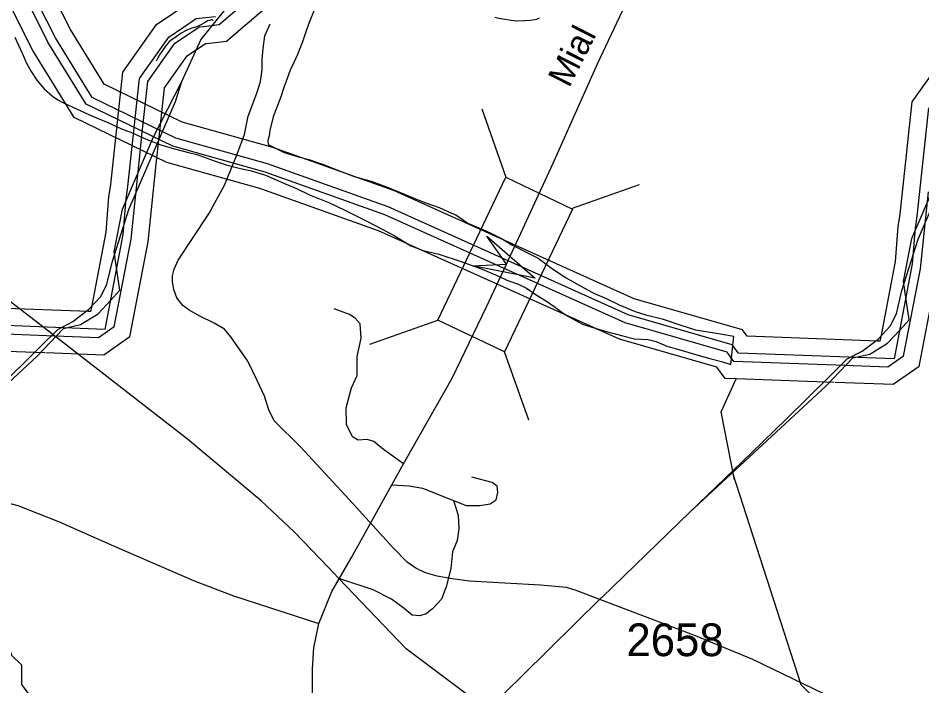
# Model space of a CAD drawing. Extents: x 2169602 to 2449496, y 721995 to 810662.
# Drawn here: x 2396296 to 2399749, y 774064 to 776614 of the extents above; entities that cross this region are included whole.
import ezdxf

# ---------------------------------------------------------------- set-up
doc = ezdxf.new("R2010")
doc.units = 0
doc.layers.add('Default', color=7, linetype='Continuous')

msp = doc.modelspace()

# ---------------------------------------------------------------- linework, layer by layer
at = {"layer": 'Default'}
for p, q in [((2397005.7, 776582.5), (2397064.7, 776589.1)), ((2397013.1, 776517.3), (2397015.5, 776517.6)), ((2397015.5, 776517.6), (2397092, 776526.1)), ((2396770.7, 776177.7), (2396791.7, 776371.7)), ((2396836, 776170.7), (2396855.1, 776347.6)), ((2398161.2, 776005.8), (2398069.1, 776265.9)), ((2396758.4, 776063.4), (2396770.7, 776177.7)), ((2396823.6, 776056.4), (2396834.9, 776161.1)), ((2396834.9, 776161.1), (2396836, 776170.7)), ((2398410.4, 775887), (2398670.5, 775979.2)), ((2396565.3, 775493.6), (2396066.1, 775512.4)), ((2396574.6, 775493.3), (2396565.3, 775493.6)), ((2396574.6, 775493.3), (2396577.8, 775509.8)), ((2397639.8, 775368.6), (2397900, 775460.7)), ((2396628.5, 775425.6), (2396032.4, 775448)), ((2396404.4, 775401.2), (2396015.5, 775415.8)), ((2399019.3, 775291.2), (2399030.3, 775399.4)), ((2399581.1, 775380.8), (2399081.9, 775399.6)), ((2399590.5, 775380.5), (2399593.6, 775397)), ((2399590.5, 775380.5), (2399581.1, 775380.8)), ((2396398, 775335.9), (2396023.9, 775349.9)), ((2398247, 775079.1), (2398154.8, 775339.2)), ((2399644.3, 775312.8), (2399048.2, 775335.2)), ((2399420.2, 775288.4), (2399031.3, 775303)), ((2399039.8, 775237), (2398997.6, 775238.6)), ((2399413.9, 775223), (2399039.8, 775237)), ((2397521.3, 774474.8), (2397480.7, 774517.3))]:
    msp.add_line(p, q, dxfattribs=at)
for points in [[(2398997.6, 775238.6), (2398965.7, 775281.2), (2398593.4, 775388.2), (2397673, 775801.6), (2397219.8, 775963.2), (2396864.5, 776063.3), (2396510.4, 776234.5), (2396353.1, 776490.4), (2396279, 776636.8), (2396249, 776807.8), (2396305.4, 777414.1), (2396442, 778261.7), (2396463, 778940.8), (2396516.6, 779151.2), (2396994.5, 780069.3)], [(2399031.3, 775303), (2399004.9, 775338.2), (2398616, 775450), (2397697.5, 775862.5), (2397239.8, 776025.7), (2396887.9, 776124.9), (2396556.2, 776285.2), (2396410.4, 776522.4), (2396342, 776657.8), (2396315.1, 776810.5), (2396370.5, 777405.8), (2396507.4, 778255.5), (2396528.4, 778931.6), (2396578.3, 779127.6), (2397056.4, 780046.2)], [(2399048.2, 775335.2), (2399024.6, 775366.7), (2398627.3, 775480.8), (2397709.8, 775893), (2397249.7, 776057), (2396899.5, 776155.7), (2396579.1, 776310.6), (2396439.1, 776538.5), (2396373.4, 776668.2), (2396348.2, 776811.8), (2396403.1, 777401.7), (2396540.1, 778252.3), (2396561, 778926.9), (2396609.1, 779115.9), (2397087.4, 780034.6)], [(2399081.9, 775399.6), (2399063.8, 775423.7), (2398649.9, 775542.6), (2397734.3, 775953.9), (2397269.7, 776119.5), (2396922.9, 776217.3), (2396625, 776361.3), (2396496.4, 776570.5), (2396436.4, 776689.2), (2396414.3, 776814.5), (2396468.2, 777393.4), (2396605.6, 778246.1), (2396626.4, 778917.7), (2396670.9, 779092.3), (2397149.3, 780011.4)], [(2398161.8, 775674.5), (2398340.4, 776060), (2398509.9, 776439.1), (2398850, 777161.6), (2399077.1, 777681), (2399227.8, 778009.8), (2399448.5, 778506.1), (2399517.6, 778627.6), (2399607.6, 778795.1), (2399750.9, 779021.3)], [(2397064.7, 776589.1), (2397358.8, 776841.7), (2397640.7, 777035.9), (2398087.9, 777387), (2398425.7, 777562.6), (2399095.6, 777822.8), (2399206.3, 777817.4), (2399420.6, 777761.2), (2399785.2, 777604.2), (2400500.1, 777019.4)], [(2397092, 776526.1), (2397398.9, 776789.7), (2397679.6, 776983), (2398123.6, 777331.6), (2398452.8, 777502.7), (2399106.4, 777756.6), (2399196.3, 777752.2), (2399399.2, 777699), (2399750.8, 777547.6), (2400469.1, 776960)], [(2396696.6, 776407.8), (2396825.7, 776589.3), (2396953.8, 776675.8), (2397023.6, 776683.6)], [(2397444.1, 776685.8), (2397408.4, 776597.5), (2397396.7, 776565.6), (2397383, 776523.5), (2397363.5, 776475.3), (2397351.2, 776447.2), (2397335.6, 776415.1), (2397323.9, 776383.2), (2397311.8, 776349.3), (2397299.9, 776313), (2397290.5, 776287.2), (2397280.4, 776263.2), (2397270.6, 776237.1), (2397258.5, 776185), (2397255.2, 776164.8), (2397250.9, 776146.8), (2397251.3, 776130.9)], [(2395846.4, 774839.9), (2396368, 775322.6), (2396469.9, 775429.5), (2396534.7, 775444.1), (2396602.5, 775485.3), (2396648.9, 775535.3), (2396685.2, 775575.3), (2396663.3, 775721.1), (2396695.7, 775884.7), (2396813, 776160.2), (2396921.7, 776371.7), (2396994.5, 776531.3), (2397101.7, 776663.4)], [(2396469.9, 775429.5), (2396534.7, 775444.1), (2396602.5, 775485.3), (2396648.9, 775535.3), (2396685.2, 775575.3), (2396663.3, 775721.1), (2396695.7, 775884.7), (2396813, 776160.2), (2396921.7, 776371.7), (2396994.5, 776531.3), (2397101.7, 776663.4)], [(2396505, 775455), (2396565.9, 775501), (2396612.2, 775551.1), (2396635.8, 775598.3), (2396657.4, 775686.2), (2396719.5, 775883.1), (2396897.3, 776296.1), (2396921.7, 776371.7), (2396994.5, 776531.3), (2397101.7, 776663.4)], [(2396760, 776383.7), (2396872.3, 776541.6), (2396977.1, 776612.4), (2397051, 776620.6)], [(2397041.8, 776605.3), (2397038.5, 776607.5), (2397034.2, 776607.4), (2397028.5, 776605.4), (2397020.5, 776603.4), (2397010.5, 776597.2), (2396992.2, 776587.3), (2396986.3, 776585), (2396978.5, 776580.9), (2396956.5, 776574.9), (2396938.7, 776567), (2396918.8, 776556.7), (2396894.8, 776538.4), (2396882.9, 776530.5), (2396872.7, 776522.7), (2396858.9, 776506.5), (2396837, 776474.2), (2396829.2, 776460.3), (2396823.7, 776450.2)], [(2398118.1, 776617.5), (2398132.4, 776613.8)], [(2398132.4, 776613.8), (2398156.4, 776609.8), (2398172.2, 776607.8), (2398200.5, 776603.9), (2398232.3, 776604.3), (2398254.4, 776606.3), (2398270, 776608.4), (2398278, 776610.4), (2398288.1, 776614.6)], [(2396791.7, 776371.7), (2396895.6, 776517.7), (2396988.8, 776580.7), (2397005.7, 776582.5)], [(2399374.9, 774033.5), (2399103.8, 774165.3), (2398884.8, 774255.9), (2398582.9, 774370.5), (2398429, 774428.7), (2398391.3, 774440.6), (2398292.1, 774449.2), (2398156.1, 774456), (2398021, 774464.6), (2397954.3, 774473.1), (2397897.9, 774483.4), (2397853.4, 774495.4), (2397815.8, 774514.2), (2397783.3, 774536.4), (2397728.5, 774592.9), (2397561.7, 774775.9), (2397375.3, 774977.7), (2397275.2, 775076.9), (2397254.7, 775118), (2397237.6, 775171), (2397210.2, 775230.9), (2397174.3, 775304.4), (2397108.5, 775396.8), (2397084.5, 775425.9), (2397045.2, 775449.8), (2396990.4, 775475.5), (2396949.4, 775499.4), (2396925.4, 775516.5), (2396903.2, 775545.6), (2396891.2, 775578.1), (2396886.1, 775607.2), (2396886.1, 775629.4), (2396892.9, 775655.1), (2396908.3, 775689.3), (2397025.5, 775867.2), (2397085.4, 775976.7), (2397130.7, 776087.8), (2397161.5, 776169.9), (2397175.2, 776240.1), (2397208.5, 776327.3), (2397222.2, 776371.8), (2397229.1, 776416.3), (2397229.1, 776455.6), (2397232.5, 776498.4), (2397239.3, 776546.3), (2397259.8, 776592.4)], [(2399712.5, 776294.9), (2399841.5, 776476.5), (2399969.7, 776563), (2400039.4, 776570.7)], [(2396283.5, 776541.3), (2396311.4, 776479.5), (2396329.8, 776439.8), (2396345.6, 776409.8), (2396367.9, 776377.6), (2396396.2, 776343.7), (2396428.2, 776316.2), (2396448.5, 776302.2), (2396470.3, 776290.4), (2396522.4, 776266.7), (2396580.8, 776239.2), (2396638.8, 776215.4), (2396691.1, 776191.7), (2396729, 776177.8), (2396785.2, 776152.3), (2396841, 776130.5), (2396893.3, 776114.9), (2396947.4, 776101), (2396979.4, 776093.3), (2397001.4, 776085.5), (2397049.5, 776067.7), (2397091.8, 776054), (2397145.7, 776040.2), (2397187.7, 776030.6), (2397241.7, 776014.7), (2397314.3, 775983.1), (2397359.8, 775963.6), (2397410.2, 775939.7), (2397486.1, 775908.4), (2397544.5, 775880.5), (2397628.8, 775839), (2397684.8, 775809.4), (2397733.2, 775783.8), (2397797.2, 775744.1), (2397843.5, 775726.2), (2397903.2, 775712.6), (2397989.5, 775685), (2398069.3, 775655.5), (2398129.5, 775630.2), (2398164, 775614), (2398207.7, 775598.5), (2398238.2, 775582.5), (2398276, 775556.9), (2398314.5, 775532.9), (2398344.2, 775513.3), (2398388.3, 775481.5), (2398452.5, 775445.9), (2398488.8, 775433.9), (2398548.7, 775416.3), (2398606.5, 775400.7), (2398650.8, 775389.1), (2398702.9, 775387.3), (2398734.7, 775379.6), (2398775.1, 775361.8), (2398829, 775345.9), (2398893.4, 775326.5), (2398939.3, 775314.6), (2398983.4, 775302.7), (2399019.3, 775291.2)], [(2396855.1, 776347.6), (2396942.2, 776470), (2397012.1, 776517.2), (2397013.1, 776517.3)], [(2396643.4, 775931.6), (2396650.2, 775978.8), (2396696.6, 776407.8)], [(2396708.6, 775924.3), (2396715.3, 775970.6), (2396760, 776383.7)], [(2399659.2, 775818.7), (2399666, 775866), (2399712.5, 776294.9)], [(2399724.5, 775811.5), (2399731.2, 775857.7), (2399775.9, 776270.9)], [(2399520.8, 775342.2), (2399581.7, 775388.2), (2399628.1, 775438.2), (2399651.7, 775485.5), (2399673.2, 775573.4), (2399735.3, 775770.3), (2399913.1, 776183.2)], [(2397251.3, 776130.9), (2397313.4, 776101.2), (2397363.1, 776085.6), (2397407.4, 776073.6), (2397459.4, 776056), (2397513.6, 776034.4), (2397579.8, 776008.6), (2397645.6, 775991), (2397704.3, 775969.5), (2397754.1, 775949.8), (2397806.2, 775928.2), (2397850.3, 775910.5), (2397904.4, 775890.6), (2397952.2, 775869.2), (2397968.2, 775863.1), (2398014.3, 775831.3), (2398080.7, 775803.5), (2398110.7, 775789.6), (2398143.1, 775772.1), (2398182.9, 775748.3), (2398245.2, 775716.5), (2398283.1, 775697), (2398329.3, 775663.2), (2398387.7, 775623.6), (2398439.8, 775593.8), (2398488.2, 775567.8), (2398498.2, 775562.2), (2398539.9, 775544.2), (2398592.1, 775518.8), (2398654.3, 775493.2), (2398694.3, 775481.1), (2398756.4, 775465.6), (2398828.4, 775442.1), (2398884.6, 775424.3), (2398964.7, 775410.6), (2399030.3, 775399.4)], [(2396663.8, 775435.7), (2396728, 775770), (2396758.4, 776063.4)], [(2396723.2, 775397.3), (2396792.9, 775760.4), (2396823.6, 776056.4)], [(2398098.8, 773981.2), (2398223.7, 774104.3), (2398525.7, 774401.5), (2398527.8, 774403.5), (2398862.2, 774727.1), (2399383.8, 775209.8), (2399485.8, 775316.7), (2399550.5, 775331.3), (2399618.3, 775372.5), (2399664.7, 775422.5), (2399701, 775462.5), (2399679.2, 775608.3), (2399711.5, 775771.9), (2399828.9, 776047.3)], [(2399485.8, 775316.7), (2399550.5, 775331.3), (2399618.3, 775372.5), (2399664.7, 775422.5), (2399701, 775462.5), (2399679.2, 775608.3), (2399711.5, 775771.9), (2399828.9, 776047.3)], [(2399679.6, 775322.9), (2399743.8, 775657.2), (2399774.2, 775950.5)], [(2399739.1, 775284.4), (2399808.8, 775647.6), (2399839.4, 775943.6)], [(2396577.8, 775509.8), (2396632.9, 775796.9), (2396643.4, 775931.6)], [(2396628.5, 775425.6), (2396698, 775788.2), (2396708.6, 775924.3)], [(2399593.6, 775397), (2399648.7, 775684.1), (2399659.2, 775818.7)], [(2399644.3, 775312.8), (2399713.9, 775675.3), (2399724.5, 775811.5)], [(2390514, 775634.9), (2390640.6, 775674.7), (2390747.3, 775695.6), (2391052.9, 775691.5), (2391567.7, 775687.3), (2392098.2, 775683.1), (2392610.9, 775666.3), (2392726, 775655.9), (2392903.9, 775624.4), (2393215.7, 775549), (2394058.1, 775287.3), (2394635.7, 775130.2), (2394906.7, 775063.2), (2395492.7, 774954.3), (2395808.7, 774881), (2396295.3, 774753.2), (2396450.1, 774692.5), (2396672, 774594.1), (2396967, 774466.3), (2397119.8, 774407.7), (2397445.2, 774303)], [(2397445.2, 774303), (2397494.9, 774424.4), (2397570.3, 774554.3), (2397769.1, 774912.4), (2397954.3, 775239.1), (2398086.1, 775511.4), (2398161.8, 775674.5)], [(2397480.7, 774517.3), (2397351.6, 774652), (2397224.9, 774771.4), (2396943.6, 775006.8), (2396373.4, 775449.4), (2396127.2, 775637.3)], [(2397769.1, 774912.4), (2397692.7, 774967.2), (2397655.5, 774997), (2397629.4, 775004.5), (2397595.8, 775002.6), (2397573.4, 775015.7), (2397551.1, 775062.3), (2397549.2, 775125.7), (2397569.7, 775202.2), (2397592.1, 775248.8), (2397592.1, 775321.5), (2397607, 775392.4), (2397603.3, 775446.5), (2397584.6, 775468.9), (2397562.3, 775481.9), (2397504.5, 775504.3)], [(2386380.1, 765643.4), (2386857.9, 766106.2), (2386916.4, 766162.9), (2386960.4, 766205.5), (2388333.9, 767535.6), (2388482.6, 767665.6), (2388839.5, 768000.9), (2389171, 768336), (2391030.3, 770080.7), (2393764.7, 772758.1), (2394526.4, 773595), (2394852.5, 773868.2), (2394973.7, 773986.6), (2394998.1, 774010.6), (2395018.6, 774030.8), (2395083, 774094), (2395207.8, 774217.2), (2395509.9, 774514.3), (2395511.9, 774516.4), (2395846.4, 774839.9), (2396368, 775322.6), (2396469.9, 775429.5)], [(2395018.6, 774030.8), (2395083, 774094.1), (2395207.8, 774217.2), (2395509.9, 774514.3), (2395511.9, 774516.4), (2395846.4, 774839.9), (2396082.4, 775067.5), (2396215.5, 775195.4), (2396381.4, 775360), (2396448, 775425.5), (2396505, 775455)], [(2396663.8, 775435.7), (2396603.8, 775393.7), (2396404.4, 775401.2)], [(2396723.2, 775397.3), (2396623.4, 775327.3), (2396401.9, 775335.6)], [(2398098.8, 773981.2), (2398223.7, 774104.3), (2398525.7, 774401.5), (2398527.8, 774403.5), (2398862.2, 774727.1), (2399098.2, 774954.6), (2399231.3, 775082.6), (2399397.2, 775247.2), (2399463.8, 775312.6), (2399520.8, 775342.2)], [(2399679.6, 775322.9), (2399619.6, 775280.9), (2399420.2, 775288.4)], [(2389396, 765530.5), (2389873.7, 765993.4), (2389932.2, 766050), (2389976.3, 766092.7), (2391349.7, 767422.8), (2391498.4, 767552.8), (2391855.4, 767888.1), (2392186.8, 768223.2), (2394046.1, 769967.9), (2396780.6, 772645.2), (2397542.2, 773482.1), (2397868.3, 773755.4), (2397989.5, 773873.8), (2398013.9, 773897.7), (2398034.4, 773917.9), (2398098.8, 773981.2), (2398223.7, 774104.3), (2398525.7, 774401.5), (2398527.8, 774403.5), (2398862.2, 774727.1), (2399383.8, 775209.8), (2399485.8, 775316.7)], [(2399739.1, 775284.4), (2399639.2, 775214.5), (2399417.7, 775222.8)], [(2399034, 774851.6), (2398982.8, 775110.3), (2399039.8, 775237)], [(2396009.6, 774990.9), (2396271.4, 774182.2), (2396309.1, 774144.5), (2396309.1, 774069.1), (2396360.9, 773998.4)], [(2399025.4, 774878.1), (2399287.2, 774069.4), (2399324.9, 774031.7)], [(2397960.2, 774772.3), (2398008.6, 774753.7), (2398060.8, 774753.7), (2398100, 774759.3), (2398122.3, 774774.2), (2398129.8, 774802.2), (2398126.1, 774826.4), (2398107.4, 774841.3), (2398029.2, 774861.8)], [(2397724.6, 774832.3), (2397790.6, 774828.3), (2397840.9, 774818.9), (2397960.2, 774772.3)], [(2397960.2, 774772.3), (2397977, 774716.4), (2397980.7, 774664.1), (2397973.2, 774619.4), (2397956.5, 774576.5), (2397949, 774513.1), (2397932.2, 774442.2), (2397913.6, 774395.6), (2397880, 774358.3), (2397855.8, 774339.7), (2397831.6, 774332.2), (2397801.8, 774334.1), (2397771.9, 774360.2), (2397723.5, 774395.6), (2397652.7, 774431), (2397525.4, 774473.5)], [(2398089.9, 773972.5), (2397778.5, 774206.3), (2397521.3, 774474.8)], [(2397542.2, 773482.1), (2397454.6, 773707.2), (2397428.5, 773842.2), (2397420.6, 774005.6), (2397420.6, 774129.1), (2397425.9, 774209.8), (2397445.2, 774303)]]:
    msp.add_lwpolyline(points, dxfattribs=at)
for points in [[(2397900, 775460.7), (2398160.1, 776006.4), (2398414.9, 775884.9), (2398154.8, 775339.2)], [(2398087.4, 775781.1), (2398271.3, 775620.9), (2398032, 775667.7), (2398161.8, 775674.5)]]:
    msp.add_lwpolyline(points, close=True, dxfattribs=at)

# ---------------------------------------------------------------- texts
msp.add_text('Mial', height=95, rotation=62.9741, dxfattribs=at).set_placement((2398401.5, 776344.8))
msp.add_text('2658', height=125, dxfattribs=at).set_placement((2398620.3, 774177.9))

doc.saveas('drawing.dxf')
